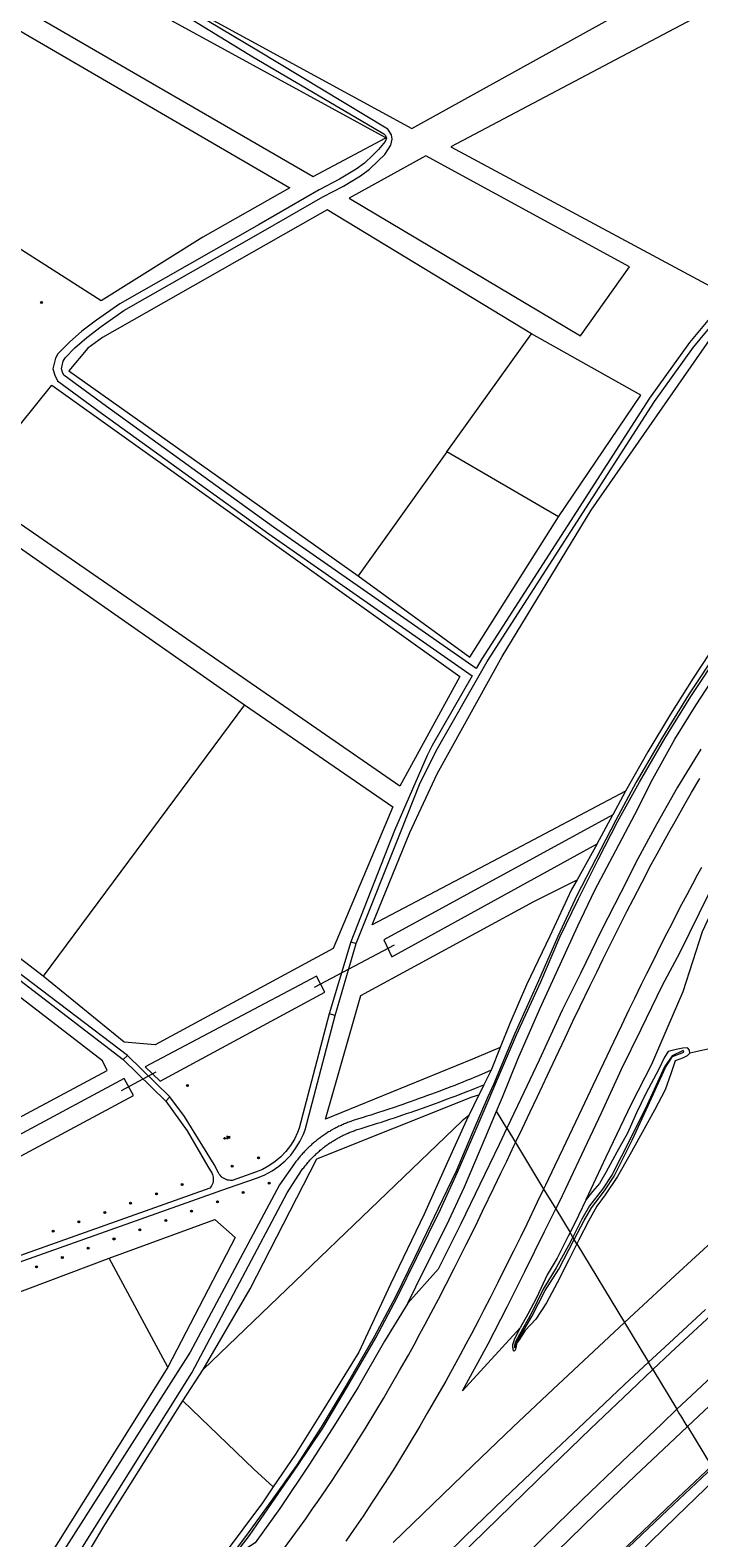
# Model space of a CAD drawing. Header units: metres. Extents: x 138165 to 154469, y 480134 to 494189.
# Tile 922 of 1056: x 148663 to 148833, y 487997 to 488380. Entities that reach past the tile are written whole.
import ezdxf

# ---------------------------------------------------------------- set-up
doc = ezdxf.new("R2010")
doc.units = ezdxf.units.M
doc.header["$LTSCALE"] = 0.001
doc.header["$MEASUREMENT"] = 0
for name, color, linetype, lineweight in [('TOP-L-duiker', 7, 'Continuous', 0), ('TOP-L-topo objecten punt', 7, 'Continuous', 0), ('TOP-L-topo objecten vlak', 7, 'Continuous', 0)]:
    doc.layers.add(name, color=color, linetype=linetype, lineweight=lineweight)
doc.styles.add('Style-STANDARD', font='STANDARD.shx')

# ---------------------------------------------------------------- blocks, each defined once
blk = doc.blocks.new('24')
at = {"layer": 'TOP-L-topo objecten punt', "color": 7, "linetype": 'Continuous', "lineweight": 0}
for radius in [0.025, 0.0182, 0.0115, 0.005]:
    blk.add_circle((0, 0), radius, dxfattribs=at)
blk = doc.blocks.new('304')
at = {"layer": 'TOP-L-topo objecten punt', "color": 7, "linetype": 'Continuous', "lineweight": 0}
blk.add_circle((0, 0), 0.0225, dxfattribs=at)
at = {"layer": 'TOP-L-topo objecten punt', "color": 7, "linetype": 'Continuous', "lineweight": 0, "style": 'Style-STANDARD'}
blk.add_text('ZM', height=0.054, dxfattribs=at).set_placement((0.043, 0))

msp = doc.modelspace()

# ---------------------------------------------------------------- linework, layer by layer
at = {"layer": 'TOP-L-duiker', "flags": 128}
for points in [[(148755.41, 488147.47), (148735.11, 488136.65)], [(148694.82, 488115.1), (148685.99, 488110.4)]]:
    msp.add_lwpolyline(points, dxfattribs=at)
at = {"layer": 'TOP-L-topo objecten vlak', "flags": 128}
for points in [[(148894.14, 488401.95), (148883.54, 488410.62), (148769.83, 488350.45), (148838.08, 488313.73), (148894.14, 488401.95)], [(148707.01, 488397.43), (148701.89, 488386.77), (148759.92, 488355.13), (148844.69, 488402.12)], [(148663.36, 488384.3), (148734.85, 488342.93), (148753.29, 488352.7), (148671.45, 488397.57), (148663.36, 488384.3)], [(148680.88, 488311.33), (148611.87, 488355.37), (148639.24, 488392.25), (148728.92, 488340.02), (148706.79, 488327.44), (148680.88, 488311.33)], [(148697.65, 488386.72), (148719.47, 488373.32), (148752.75, 488353.72), (148753.17, 488353.34), (148753.43, 488352.62), (148753.1, 488351.8), (148751.43, 488349.8), (148749.96, 488348.32), (148747.89, 488346.33), (148745.74, 488344.77), (148741.53, 488342.19), (148736.35, 488339.52), (148721.12, 488330.72), (148685.63, 488310.54), (148679.76, 488306.41), (148676.03, 488303.55), (148672.86, 488300.79), (148670.32, 488298.21), (148669.91, 488297.79), (148669.33, 488296.71), (148669.07, 488295.68), (148668.62, 488293.97), (148669.12, 488292.36), (148669.83, 488290.97), (148681.01, 488282.76), (148723.55, 488252.03), (148775.24, 488215.97), (148765.07, 488198.21), (148763.8, 488195.7), (148755.51, 488176.6), (148744.35, 488148.28)], [(148837.27, 488308.86), (148830.49, 488300.67), (148820.29, 488286.55), (148777.68, 488220.25), (148776.28, 488217.79), (148724.76, 488253.74), (148682.24, 488284.46), (148671.46, 488292.36), (148671.07, 488293.15), (148670.8, 488294.02), (148671.1, 488295.16), (148671.3, 488295.96), (148671.75, 488296.81), (148674.23, 488299.33), (148677.3, 488302), (148680.95, 488304.79), (148686.7, 488308.85), (148722.11, 488328.99), (148737.31, 488337.77), (148742.51, 488340.44), (148746.85, 488343.11), (148749.17, 488344.79), (148751.36, 488346.89), (148753, 488348.53), (148754.52, 488350.88), (148754.91, 488352.43), (148754.7, 488353.52), (148753.81, 488354.98), (148720.51, 488375.03), (148698.98, 488387.95)], [(148743.98, 488337.38), (148802.77, 488302.37), (148815.2, 488319.95), (148763.43, 488348.15), (148743.98, 488337.38)], [(148790.31, 488302.89), (148738.34, 488334.45), (148681.25, 488301.94), (148677.5, 488299.26), (148672.69, 488293.5), (148746.22, 488241.38)], [(148745.78, 488147.85), (148757.04, 488176.12), (148762.03, 488188.75), (148766.41, 488197.47), (148779.05, 488219.54), (148821.55, 488285.68), (148831.46, 488299.48), (148831.56, 488299.59), (148838.49, 488307.87)], [(148814.24, 488186.64), (148783.46, 488170.34), (148749.83, 488152.57), (148759.41, 488176.09), (148766.37, 488190.98), (148782.86, 488220.85), (148805.51, 488258.04), (148839.6, 488307.12), (148867.3, 488293.13), (148879.15, 488286.84)], [(148768.83, 488272.9), (148790.31, 488302.89)], [(148797.16, 488256.33), (148818.08, 488287.27), (148790.31, 488302.89)], [(148647.16, 488263.54), (148668.36, 488289.82), (148772.06, 488215.72), (148756.86, 488187.88), (148647.16, 488263.54)], [(148768.83, 488272.9), (148746.22, 488241.38)], [(148797.16, 488256.33), (148768.83, 488272.9)], [(148666.14, 488139.54), (148617.24, 488177.11), (148617.95, 488196.46), (148615.45, 488215.18), (148614.3, 488217.74), (148644.31, 488259.58), (148717.4, 488208.58)], [(148746.22, 488241.38), (148774.6, 488220.65), (148797.16, 488256.33)], [(148854.37, 488247.53), (148845.56, 488236.24), (148837.58, 488224.73), (148831.4, 488215.3), (148825.62, 488206.14), (148819.92, 488196.61), (148814.24, 488186.64)], [(148837.92, 488222.72), (148830.2, 488211.07), (148823.58, 488200.31), (148816.92, 488188.85), (148811.73, 488179.2), (148806.67, 488169.36), (148801.86, 488160.04), (148797.02, 488149.66), (148792.11, 488138.36), (148785.99, 488124.83), (148780.63, 488112.04), (148779.24, 488108.85), (148775.5, 488100.25), (148771.14, 488089.95), (148766.61, 488080.49), (148760.63, 488068.07), (148755.75, 488058.05), (148750.33, 488047.87), (148743.21, 488035.47), (148736.86, 488024.87), (148730.54, 488015.15), (148724.03, 488006), (148718.29, 487997.96), (148710.29, 487987.3)], [(148710.61, 487986.89), (148718.63, 487997.33), (148724.24, 488005.45), (148730.79, 488015.03), (148737.27, 488024.57), (148743.58, 488035.24), (148750.75, 488047.62), (148756.2, 488057.84), (148761.17, 488068.02), (148767.19, 488080.22), (148771.52, 488089.75), (148775.98, 488100.09), (148779.54, 488108.35), (148781.17, 488112.15), (148786.5, 488124.6), (148792.69, 488138.11), (148797.53, 488149.45), (148802.25, 488159.24), (148807.25, 488169.21), (148812.25, 488179), (148817.79, 488188.93), (148824.17, 488199.95), (148830.83, 488210.71), (148838.56, 488222.29)], [(148781.44, 488105.21), (148782.93, 488108.82), (148786.84, 488118.44), (148792.43, 488131.21), (148797.61, 488142.49), (148802.12, 488152.37), (148806.42, 488161.41), (148811, 488170.11), (148816.58, 488180.69), (148821.12, 488189.77), (148826.73, 488199.8), (148832.21, 488208.56), (148838.33, 488218.06)], [(148717.4, 488208.58), (148666.14, 488139.54)], [(148717.4, 488208.58), (148755.05, 488182.59), (148739.9, 488146.58), (148694.64, 488122.1), (148686.77, 488122.81), (148666.14, 488139.54)], [(148796.48, 488080.35), (148797.48, 488082.34), (148803.12, 488094.18), (148808.07, 488104.84), (148813.21, 488115.91), (148818.18, 488126.06), (148823.66, 488137.26), (148828.08, 488145.62), (148835.32, 488160.29), (148842.23, 488172.38), (148848.88, 488183.89), (148855.63, 488194.95), (148863.08, 488206.5)], [(148804.23, 488082.76), (148809.27, 488093.59), (148815.74, 488107.06), (148820.93, 488117.16), (148824.83, 488126.28), (148828.9, 488135.63), (148833.77, 488150.91), (148836.75, 488157.28), (148837.68, 488157.47), (148838.79, 488157.89), (148840.01, 488158.85), (148842.44, 488163.45), (148847.83, 488174.22), (148854.1, 488186.01), (148859.06, 488195.02), (148863.08, 488206.5)], [(148833.4, 488197.24), (148827.46, 488187.63), (148822.18, 488178.26), (148817.32, 488169.42), (148813.03, 488160.86), (148808.07, 488151.24), (148802.78, 488140.2), (148798.15, 488130.87), (148792.23, 488118.19), (148786.74, 488106.54), (148784.07, 488100.87)], [(148687.61, 488119.4), (148595.83, 488189.04), (148590.73, 488192.2)], [(148786.26, 488097.23), (148788.01, 488100.88), (148789.92, 488104.91), (148791.82, 488108.94), (148794.4, 488114.4), (148796.5, 488118.86), (148798.88, 488123.9), (148800.86, 488128.08), (148802.7, 488131.92), (148805.16, 488137.04), (148806.89, 488140.61), (148808.46, 488143.82), (148810.38, 488147.72), (148812.08, 488151.11), (148814.64, 488156.15), (148816.22, 488159.25), (148818.33, 488163.3), (148820.76, 488167.93), (148822.23, 488170.67), (148823.76, 488173.47), (148825.24, 488176.12), (148826.8, 488178.9), (148829.29, 488183.26), (148831, 488186.24), (148833.09, 488189.83)], [(148814.24, 488186.64), (148810.97, 488180.61)], [(148810.97, 488180.61), (148752.8, 488148.82), (148754.78, 488144.49), (148807.03, 488173.18)], [(148807.03, 488173.18), (148810.97, 488180.61)], [(148574.25, 488057.7), (148682.42, 488115.55), (148681.28, 488117.99), (148611.74, 488171.63), (148592.17, 488165.99), (148570.34, 488164.03), (148531.47, 488085.41)], [(148617.14, 488171.56), (148686.51, 488118.35)], [(148807.03, 488173.18), (148801.91, 488164.09)], [(148833.51, 488167.2), (148832.54, 488165.42), (148831.21, 488162.94), (148829.77, 488160.22), (148828.47, 488157.76), (148827.01, 488154.95), (148825.95, 488152.89), (148824.73, 488150.5), (148823.06, 488147.2), (148821.47, 488144), (148819.55, 488140.15), (148818.22, 488137.46), (148816.46, 488133.85), (148815.08, 488130.99), (148813.17, 488127.01), (148811.15, 488122.79), (148808.58, 488117.39), (148805.92, 488111.75), (148803.12, 488105.81), (148800.66, 488100.64), (148798.27, 488095.61), (148796.26, 488091.41), (148793.88, 488086.43), (148793.4, 488085.43)], [(148782.37, 488121.41), (148775.36, 488118.45), (148737.91, 488103.19), (148746.97, 488134.66), (148790.92, 488158.53), (148801.91, 488164.09)], [(148801.91, 488164.09), (148800.51, 488161.61), (148794.97, 488149.73), (148789.07, 488137.37), (148784.83, 488127.51), (148782.37, 488121.41)], [(148744.35, 488148.28), (148738.88, 488129.98)], [(148740.37, 488129.58), (148745.78, 488147.85)], [(148744.35, 488148.28), (148745.78, 488147.85)], [(148735.64, 488139.57), (148692.14, 488116.51), (148695.93, 488112.84), (148737.78, 488135.5), (148735.64, 488139.57)], [(148502.39, 487999.31), (148558.03, 488028.93), (148564.83, 488032.61), (148571.98, 488035.56), (148573.14, 488035.96), (148713.04, 488085.66), (148720.65, 488088.23), (148722.56, 488089.03), (148724.39, 488090.03), (148726.1, 488091.21), (148727.67, 488092.56), (148729.1, 488094.07), (148730.36, 488095.72), (148731.44, 488097.5), (148732.33, 488099.38), (148732.74, 488100.49), (148740.37, 488129.58)], [(148738.88, 488129.98), (148731.25, 488100.9), (148730.84, 488099.82), (148730.03, 488098.11), (148729.04, 488096.5), (148727.88, 488095), (148726.58, 488093.62), (148725.13, 488092.4), (148723.57, 488091.33), (148721.91, 488090.42), (148720.16, 488089.7), (148714.22, 488087.61), (148713.84, 488087.6), (148713.45, 488087.64), (148713.07, 488087.71), (148712.7, 488087.83), (148712.35, 488087.98), (148712.01, 488088.17), (148711.7, 488088.39), (148711.41, 488088.65), (148711.14, 488088.93), (148710.91, 488089.24), (148710.72, 488089.57), (148709.61, 488091.65), (148702.07, 488103.84), (148698.4, 488108.89)], [(148740.37, 488129.58), (148738.88, 488129.98)], [(148782.37, 488121.41), (148780.03, 488115.64)], [(148801.19, 488072.56), (148803.74, 488077.45), (148805.54, 488080.61), (148808.91, 488085), (148811.29, 488088.68), (148815.95, 488097.86), (148820, 488106.69), (148824.37, 488116.34), (148826.2, 488119.09), (148829.05, 488120.25), (148828.9, 488120.61), (148826.08, 488119.29), (148824.11, 488116.5), (148819.69, 488106.85), (148815.4, 488098.1), (148810.82, 488089.16), (148808.36, 488085.35), (148805.06, 488081.11), (148803.11, 488077.78), (148800.79, 488073.22)], [(148830.6, 488119.97), (148830.52, 488120.74), (148829.98, 488121.29), (148828.83, 488121.24), (148827.07, 488120.9), (148825.07, 488120.43), (148824.12, 488118.94), (148822.69, 488115.9), (148819.39, 488109.69), (148817.03, 488104.77), (148814.71, 488099.66), (148811.99, 488094.77), (148809.23, 488089.59), (148807.58, 488086.85), (148805.85, 488084.81), (148804.23, 488082.76)], [(148835.12, 488121.01), (148830.6, 488119.97)], [(148687.61, 488119.4), (148686.51, 488118.35)], [(148686.51, 488118.35), (148697.34, 488107.76)], [(148698.4, 488108.89), (148687.61, 488119.4)], [(148830.6, 488119.97), (148829.92, 488119.3), (148828.72, 488118.71), (148826.86, 488118.02), (148825.83, 488114.94), (148824.33, 488110.66), (148821.59, 488105.48), (148818.02, 488099.02), (148815.33, 488094.14), (148812.21, 488088.61), (148809.08, 488083.97), (148806.89, 488081.09), (148804.79, 488077.21), (148802.35, 488072.51), (148801.84, 488071.49)], [(148508.03, 488012.01), (148689.14, 488109.17), (148686.76, 488113.55), (148505.75, 488016.25), (148508.03, 488012.01)], [(148780.03, 488115.64), (148776.85, 488114.21), (148775.9, 488113.83), (148774.79, 488113.37), (148773.83, 488112.99), (148772.71, 488112.55), (148771.76, 488112.17), (148770.8, 488111.79), (148769.84, 488111.42), (148768.71, 488110.99), (148766.79, 488110.26), (148765.82, 488109.9), (148764.86, 488109.54), (148763.89, 488109.19), (148762.76, 488108.78), (148761.79, 488108.42), (148760.66, 488108.02), (148759.69, 488107.68), (148758.72, 488107.34), (148757.58, 488106.94), (148756.61, 488106.61), (148755.64, 488106.27), (148753.52, 488105.56), (148752.54, 488105.24), (148751.4, 488104.86), (148750.42, 488104.55), (148749.44, 488104.23), (148748.46, 488103.92), (148747.31, 488103.56), (148746.33, 488103.25), (148745.25, 488102.92), (148744.97, 488102.83), (148744.69, 488102.73), (148744.41, 488102.63), (148744.14, 488102.53), (148743.86, 488102.43), (148743.54, 488102.31), (148743.27, 488102.2), (148742.99, 488102.09), (148742.72, 488101.98), (148742.45, 488101.86), (148742.18, 488101.74), (148741.91, 488101.62), (148741.64, 488101.5), (148741.38, 488101.37), (148741.11, 488101.24), (148740.85, 488101.11), (148740.59, 488100.97), (148740.33, 488100.84), (148740.07, 488100.7), (148739.51, 488100.39), (148739.26, 488100.24), (148739.01, 488100.09), (148738.75, 488099.94), (148738.5, 488099.78), (148738.01, 488099.47), (148737.52, 488099.14), (148737.27, 488098.97), (148737.03, 488098.8), (148736.79, 488098.63), (148736.56, 488098.46), (148736.32, 488098.28), (148736.09, 488098.1), (148735.86, 488097.92), (148735.62, 488097.74), (148735.39, 488097.55), (148735.17, 488097.36), (148734.94, 488097.17), (148734.72, 488096.98), (148734.5, 488096.79), (148734.28, 488096.59), (148734.03, 488096.36), (148733.81, 488096.16), (148733.6, 488095.96), (148733.39, 488095.75), (148733.18, 488095.54), (148732.97, 488095.33), (148732.73, 488095.09), (148732.53, 488094.87), (148732.33, 488094.66), (148732.13, 488094.44), (148731.93, 488094.22), (148731.74, 488094), (148731.55, 488093.78), (148731.36, 488093.55), (148731.17, 488093.33), (148730.98, 488093.1), (148730.8, 488092.87), (148730.62, 488092.63), (148730.44, 488092.4), (148730.27, 488092.16), (148730.07, 488091.9), (148726.29, 488086.48), (148703.58, 488043.96), (148659.75, 487975.15)], [(148780.03, 488115.64), (148778.18, 488111.89)], [(148663.65, 487974.34), (148703.93, 488038.7), (148728.2, 488084.43), (148731.89, 488090.15), (148732.06, 488090.38), (148732.23, 488090.61), (148732.4, 488090.84), (148732.57, 488091.06), (148732.75, 488091.28), (148732.93, 488091.51), (148733.08, 488091.69), (148733.26, 488091.91), (148733.44, 488092.13), (148733.79, 488092.52), (148733.98, 488092.73), (148734.17, 488092.94), (148734.36, 488093.15), (148734.56, 488093.35), (148734.76, 488093.56), (148734.96, 488093.76), (148735.16, 488093.96), (148735.37, 488094.16), (148735.58, 488094.35), (148735.75, 488094.51), (148735.96, 488094.71), (148736.17, 488094.9), (148736.39, 488095.08), (148736.6, 488095.27), (148736.82, 488095.45), (148737, 488095.6), (148737.23, 488095.78), (148737.45, 488095.96), (148737.67, 488096.13), (148737.9, 488096.3), (148738.13, 488096.47), (148738.59, 488096.81), (148738.83, 488096.97), (148739.06, 488097.13), (148739.3, 488097.29), (148739.54, 488097.44), (148739.74, 488097.57), (148739.98, 488097.72), (148740.22, 488097.87), (148740.46, 488098.02), (148740.71, 488098.16), (148740.96, 488098.3), (148741.21, 488098.44), (148741.41, 488098.56), (148741.67, 488098.69), (148742.17, 488098.95), (148742.43, 488099.08), (148742.68, 488099.2), (148742.94, 488099.32), (148743.42, 488099.54), (148743.68, 488099.65), (148743.94, 488099.76), (148744.2, 488099.87), (148744.73, 488100.08), (148744.95, 488100.16), (148745.22, 488100.26), (148745.49, 488100.36), (148746.03, 488100.54), (148747.05, 488100.85), (148749.04, 488101.47), (148750.19, 488101.83), (148751.18, 488102.15), (148752.16, 488102.46), (148753.15, 488102.78), (148754.3, 488103.16), (148755.45, 488103.54), (148756.43, 488103.87), (148757.58, 488104.26), (148758.56, 488104.59), (148759.7, 488104.98), (148760.68, 488105.32), (148761.66, 488105.67), (148762.63, 488106.01), (148763.77, 488106.42), (148764.75, 488106.77), (148765.88, 488107.19), (148766.86, 488107.54), (148767.83, 488107.91), (148768.96, 488108.33), (148769.93, 488108.7), (148770.9, 488109.06), (148772.03, 488109.5), (148772.99, 488109.87), (148774.12, 488110.31), (148775.08, 488110.69), (148776.05, 488111.08), (148778.18, 488111.89)], [(148706.85, 488039.52), (148718.83, 488060.06), (148735.71, 488093.13), (148775.24, 488108.84), (148776.95, 488109.39)], [(148776.95, 488109.39), (148774.35, 488104.12)], [(148778.18, 488111.89), (148777.83, 488111.18), (148776.95, 488109.39)], [(148697.34, 488107.76), (148702.78, 488100.24), (148708.07, 488091.18), (148708.75, 488090.03), (148708.88, 488089.83), (148709.06, 488089.5), (148709.21, 488089.16), (148709.32, 488088.8), (148709.39, 488088.43), (148709.42, 488088.06), (148709.41, 488087.69), (148709.37, 488087.31), (148709.28, 488086.95), (148709.16, 488086.6), (148709, 488086.26), (148708.81, 488085.94), (148708.58, 488085.64), (148572.65, 488037.35), (148572.53, 488037.3), (148572.45, 488037.27), (148567.4, 488035.24), (148557.26, 488030.22), (148501.68, 488000.7)], [(148697.34, 488107.76), (148698.4, 488108.89)], [(148813.93, 488051.5), (148816.39, 488053.81), (148826.81, 488063.4), (148837.19, 488072.91), (148847.58, 488082.32), (148858.03, 488091.69), (148868.21, 488100.9), (148872.36, 488104.72), (148875.22, 488107.44), (148876.3, 488108.45)], [(148774.35, 488104.12), (148772.68, 488102.8), (148706.85, 488039.52)], [(148774.35, 488104.12), (148774.23, 488103.9), (148768.85, 488092.12), (148762.99, 488079.07), (148754.47, 488061.24), (148746.43, 488043.93), (148737.55, 488029.52), (148730.34, 488018.04), (148724.65, 488009.68)], [(148758.86, 488056.41), (148762.96, 488064.73), (148768.81, 488076.28), (148773.28, 488085.99), (148778.58, 488098.34), (148781.44, 488105.21)], [(148784.07, 488100.87), (148781.44, 488105.21)], [(148784.07, 488100.87), (148782.1, 488096.72), (148777.22, 488086.58), (148772.36, 488076.6), (148766.55, 488065.06), (148758.86, 488056.41)], [(148784.07, 488100.87), (148786.26, 488097.23)], [(148727.12, 487993.6), (148729.49, 487996.81), (148731.33, 487999.36), (148732.93, 488001.59), (148734.67, 488004.07), (148735.97, 488005.92), (148737.12, 488007.59), (148738.2, 488009.19), (148739.81, 488011.59), (148741.36, 488013.96), (148743.47, 488017.17), (148745.44, 488020.28), (148748.06, 488024.47), (148750.78, 488028.94), (148752.69, 488032.17), (148754.5, 488035.26), (148756.79, 488039.24), (148759.02, 488043.2), (148760.48, 488045.83), (148761.96, 488048.57), (148763.29, 488051.05), (148764.85, 488053.98), (148766.65, 488057.42), (148768.61, 488061.2), (148770.66, 488065.21), (148773.73, 488071.35), (148776.04, 488076.02), (148777.88, 488079.77), (148780.84, 488085.86), (148782.54, 488089.42), (148784.01, 488092.52), (148785.95, 488096.57), (148786.26, 488097.23)], [(148786.26, 488097.23), (148793.4, 488085.43)], [(148793.4, 488085.43), (148791.8, 488082.09), (148789.11, 488076.47), (148787.58, 488073.32), (148785.78, 488069.66), (148784.17, 488066.45), (148781.75, 488061.65), (148779.77, 488057.76), (148778.22, 488054.74), (148776.89, 488052.16), (148775.04, 488048.6), (148773.65, 488045.96), (148772.22, 488043.3), (148771.11, 488041.26), (148769.73, 488038.77), (148768.51, 488036.59), (148766.88, 488033.72), (148765.35, 488031.05), (148763.81, 488028.41), (148761.9, 488025.16), (148759.19, 488020.61), (148757, 488017.01), (148755.12, 488013.97), (148752.76, 488010.27), (148749.85, 488005.79), (148747.49, 488002.26), (148745.14, 487998.8), (148743.14, 487995.89)], [(148793.4, 488085.43), (148796.48, 488080.35)], [(148804.23, 488082.76), (148802.28, 488078.72), (148800.12, 488074.33)], [(148787.46, 488050.12), (148772.76, 488034.13), (148779.27, 488046.07), (148784.11, 488055.47), (148788.59, 488064.43), (148793.6, 488074.65), (148796.48, 488080.35)], [(148796.48, 488080.35), (148800.12, 488074.33)], [(148682.94, 488067.83), (148709.82, 488077.67), (148714.97, 488073.1), (148697.86, 488040.11)], [(148801.84, 488071.49), (148799.8, 488067.45), (148796.88, 488061.54), (148794.14, 488056.45), (148791.43, 488052.32), (148788.73, 488049.41), (148787.15, 488047.05), (148786.52, 488046.16), (148786.4, 488045.29), (148786.18, 488044.45), (148785.92, 488044.16), (148785.71, 488044.24), (148785.61, 488045.22), (148785.58, 488045.91), (148785.98, 488047.2), (148787.46, 488050.12)], [(148800.79, 488073.22), (148799.71, 488071.1), (148796.61, 488065.38), (148793.29, 488059.95), (148790.22, 488053.71), (148787.3, 488048.4), (148786.25, 488046.54), (148785.99, 488045.67), (148786.03, 488045.06), (148786.21, 488045.64), (148786.58, 488046.44), (148790.4, 488052.98), (148793.83, 488059.62), (148797.25, 488065.03), (148801.19, 488072.56)], [(148800.12, 488074.33), (148799.66, 488073.41), (148796.8, 488067.84), (148794.3, 488063.63), (148791.55, 488057.74), (148789.42, 488053.59), (148787.46, 488050.12)], [(148800.79, 488073.22), (148800.12, 488074.33)], [(148801.19, 488072.56), (148800.79, 488073.22)], [(148801.84, 488071.49), (148801.19, 488072.56)], [(148801.84, 488071.49), (148813.93, 488051.5)], [(148872.94, 488071.68), (148864.35, 488063.83), (148854.08, 488054.37), (148843.8, 488044.87), (148833.55, 488035.33), (148827.3, 488029.4)], [(148697.86, 488040.11), (148666.98, 487990.77), (148660.64, 487981.13), (148625.35, 488046.14), (148682.94, 488067.83)], [(148697.86, 488040.11), (148682.94, 488067.83)], [(148758.86, 488056.41), (148752.93, 488046.71), (148746.27, 488035.05), (148740.27, 488025.35), (148733.89, 488015.48), (148726.33, 488004.18), (148720.05, 487995.42), (148717.73, 487993.9), (148709.4, 487983.04), (148708.59, 487979.86), (148701.44, 487971.86), (148694.31, 487963.5), (148685.68, 487954.1), (148678.38, 487946.35), (148670.83, 487938.2), (148662.18, 487929.07)], [(148834.52, 488054.77), (148824.21, 488045.25), (148820.06, 488041.37)], [(148821.19, 488039.5), (148825.69, 488043.75), (148835.97, 488053.34)], [(148755.17, 487995.51), (148765.25, 488005.32), (148775.38, 488015.11), (148785.58, 488024.88), (148795.84, 488034.56), (148806.14, 488044.2), (148813.93, 488051.5)], [(148813.93, 488051.5), (148820.06, 488041.37)], [(148820.06, 488041.37), (148813.98, 488035.69), (148803.75, 488026.07), (148793.52, 488016.41), (148783.41, 488006.7), (148773.31, 487996.94), (148763.25, 487987.13), (148753.23, 487977.27), (148743.29, 487967.38), (148731.88, 487955.93), (148723.49, 487947.44), (148713.68, 487937.41), (148703.85, 487927.32), (148694.22, 487917.21), (148684.49, 487907.02), (148674.78, 487896.81), (148665.3, 487886.55), (148655.75, 487876.23)], [(148821.19, 488039.5), (148820.06, 488041.37)], [(148658.47, 487873.63), (148667.95, 487884.02), (148677.44, 487894.35), (148687.01, 487904.6), (148696.6, 487914.83), (148706.23, 487925.02), (148715.96, 487935.17), (148725.72, 487945.26), (148735.47, 487955.32), (148745.3, 487965.31), (148755.18, 487975.28), (148765.04, 487985.16), (148775.11, 487995.09), (148785.13, 488004.9), (148795.15, 488014.63), (148805.32, 488024.44), (148815.47, 488034.11), (148821.19, 488039.5)], [(148701.72, 488031.52), (148706.85, 488039.52)], [(148821.19, 488039.5), (148827.3, 488029.4)], [(148606.72, 487909.98), (148609.73, 487911.91), (148613.69, 487914.98), (148617.3, 487918.44), (148623.17, 487924.33), (148632.18, 487933.79), (148639.42, 487941.78), (148646.02, 487949.42), (148649.18, 487953.2), (148655.32, 487960.77), (148659.2, 487965.9), (148664.54, 487973.26), (148670.26, 487981.57), (148675.71, 487989.92), (148678.2, 487993.9), (148681.89, 488000), (148701.72, 488031.52)], [(148827.3, 488029.4), (148823.42, 488025.72), (148813.31, 488016.09), (148803.18, 488006.35), (148793.17, 487996.61), (148783.17, 487986.82), (148773.19, 487976.98), (148763.3, 487967.11), (148753.47, 487957.19), (148743.68, 487947.22), (148733.98, 487937.21), (148724.29, 487927.15), (148714.57, 487917.05), (148704.97, 487906.89), (148695.42, 487896.7), (148685.89, 487886.47), (148676.47, 487876.18), (148667.04, 487865.84), (148657.64, 487855.51)], [(148701.72, 488031.52), (148719.77, 488014.18), (148724.65, 488009.68)], [(148829.96, 488025), (148829.61, 488025.58), (148828.24, 488027.83), (148827.98, 488028.27), (148827.72, 488028.7), (148827.3, 488029.4)], [(148829.96, 488025), (148836.94, 488031.57)], [(148662.02, 487851.7), (148671.34, 487862.06), (148680.62, 487872.34), (148689.97, 487882.63), (148699.5, 487892.94), (148709, 487903.16), (148718.54, 487913.34), (148728.19, 487923.49), (148737.83, 487933.58), (148747.44, 487943.55), (148757.19, 487953.6), (148767.01, 487963.56), (148776.77, 487973.38), (148786.74, 487983.31), (148796.65, 487993.12), (148806.65, 488002.87), (148816.67, 488012.46), (148826.81, 488022.04), (148829.96, 488025)], [(148829.96, 488025), (148836.05, 488014.93)], [(148836.05, 488014.93), (148834.73, 488013.71), (148824.56, 488004.08), (148814.62, 487994.59), (148809.68, 487989.81), (148804.67, 487984.93), (148794.75, 487975.18), (148784.85, 487965.39), (148775.06, 487955.57), (148765.33, 487945.7), (148755.6, 487935.73), (148745.96, 487925.74), (148738.75, 487918.21), (148735.93, 487915.27), (148736.07, 487915.13)], [(148836.31, 488014.5), (148835.03, 488013.31), (148824.97, 488003.81), (148814.93, 487994.23), (148810.53, 487989.99), (148804.93, 487984.54), (148795.07, 487974.86), (148785.15, 487965.04), (148775.4, 487955.23), (148765.68, 487945.36), (148755.97, 487935.45), (148746.32, 487925.42), (148739.28, 487918.05), (148736.3, 487914.9), (148736.07, 487915.13)], [(148724.65, 488009.68), (148721.91, 488005.65), (148711.64, 487991.93), (148701.91, 487979.93), (148692.19, 487968.49), (148681.69, 487956.89), (148672.3, 487946.53), (148660.99, 487934.6), (148652.09, 487925.09), (148643.39, 487915.72), (148635.21, 487906.81), (148625.71, 487896.58), (148624.76, 487895.56)], [(148677.34, 487846.01), (148682.64, 487851.95), (148692, 487862.35), (148701.27, 487872.56), (148710.67, 487882.83), (148720.08, 487893.01), (148729.47, 487903.09), (148739.08, 487913.19), (148748.69, 487923.29), (148758.26, 487933.29), (148767.9, 487943.21), (148777.68, 487953.17), (148787.46, 487962.96), (148797.33, 487972.84), (148807.27, 487982.69), (148817.32, 487992.57), (148827.07, 488002.04), (148837, 488011.63), (148837.66, 488012.27)]]:
    msp.add_lwpolyline(points, dxfattribs=at)

# ---------------------------------------------------------------- block references
at = {"layer": 'TOP-L-topo objecten punt', "xscale": 10, "yscale": 10, "zscale": 10}
for name, p in [('24', (148665.73, 488310.89)), ('24', (148702.85, 488111.74)), ('304', (148712.31, 488098.31)), ('24', (148714.22, 488091.22)), ('24', (148720.94, 488093.33)), ('24', (148701.53, 488086.54)), ('24', (148723.61, 488086.92)), ('24', (148694.96, 488084.17)), ('24', (148710.47, 488082.19)), ('24', (148717.04, 488084.55)), ('24', (148681.83, 488079.44)), ('24', (148688.4, 488081.81)), ('24', (148703.9, 488079.82)), ('24', (148668.7, 488074.71)), ('24', (148675.27, 488077.08)), ('24', (148690.76, 488075.08)), ('24', (148697.33, 488077.45)), ('24', (148684.19, 488072.72)), ('24', (148671.05, 488067.98)), ('24', (148677.62, 488070.35)), ('24', (148664.48, 488065.61))]:
    msp.add_blockref(name, p, dxfattribs=at)

doc.saveas('drawing.dxf')
